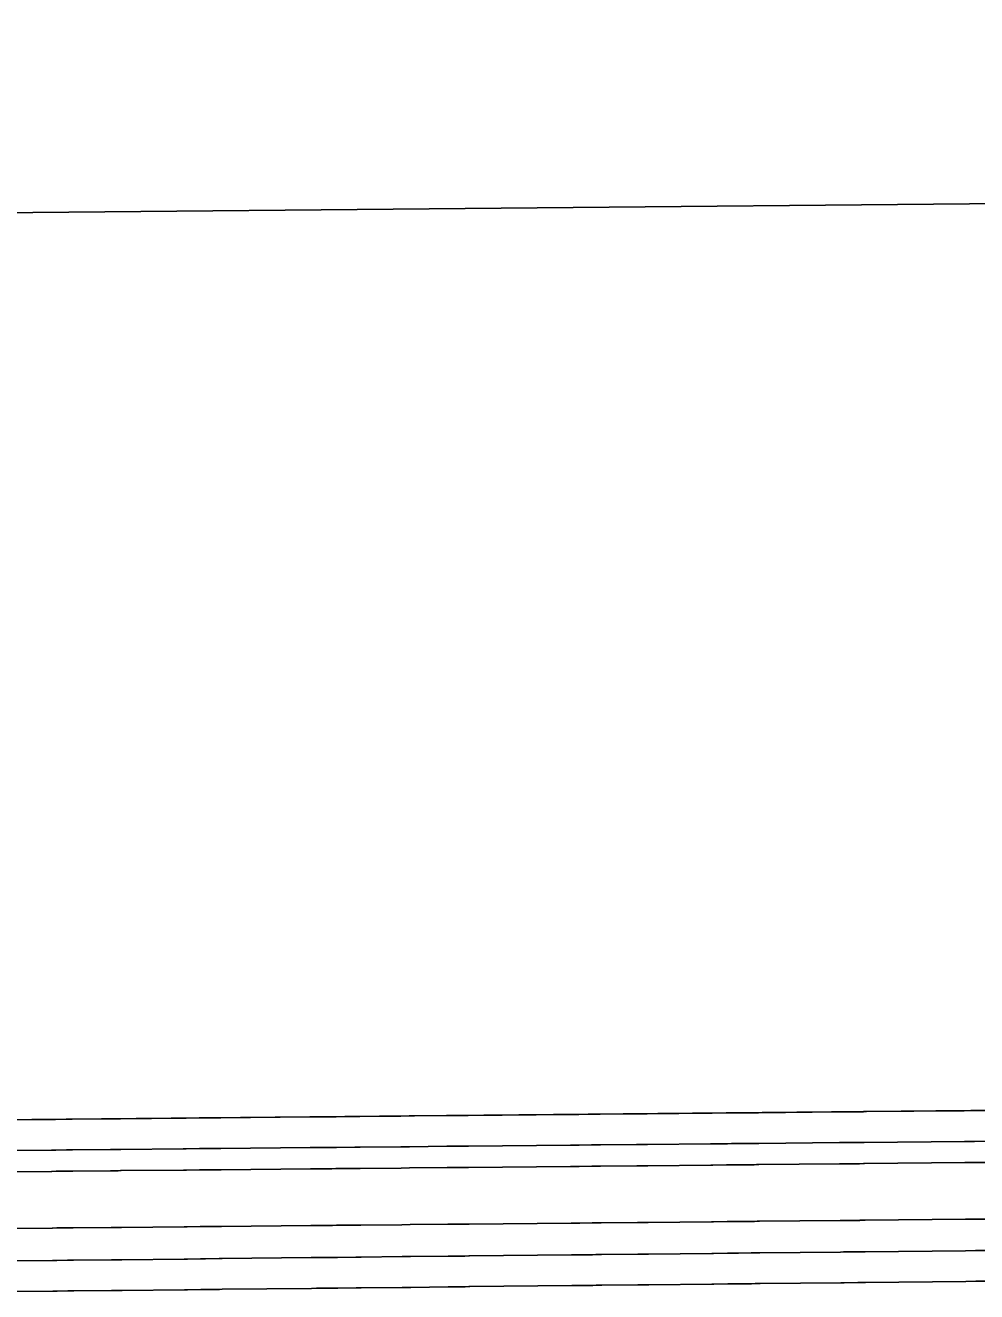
# Model space of a CAD drawing. Extents: x 2145147 to 2158018, y 137519 to 148068.
# Drawn here: x 2146129.16 to 2146141.74, y 142987.57 to 143004.33 of the extents above; entities that cross this region are included whole.
import ezdxf

# ---------------------------------------------------------------- set-up
doc = ezdxf.new("R2010")
doc.units = 0
doc.layers.add('PR_Phasing_Pavement_6', color=7, linetype='Continuous')

msp = doc.modelspace()

# ---------------------------------------------------------------- linework, layer by layer
at = {"layer": 'PR_Phasing_Pavement_6'}
for p, q in [((2146390.613, 143004.327), (2146054.289, 143001.139)), ((2146218.57, 142990.696), (2146054.403, 142989.139))]:
    msp.add_line(p, q, dxfattribs=at)
for points in [[(2146128.85, 142989.844), (2146129.501, 142989.851), (2146129.505, 142989.851), (2146129.561, 142989.851), (2146129.702, 142989.853), (2146129.717, 142989.853), (2146129.72, 142989.853), (2146129.751, 142989.853), (2146129.757, 142989.853), (2146129.775, 142989.853), (2146129.779, 142989.853), (2146129.781, 142989.853), (2146130.281, 142989.858), (2146130.38, 142989.859), (2146130.413, 142989.859), (2146130.419, 142989.859), (2146131.245, 142989.867), (2146131.249, 142989.867), (2146131.286, 142989.868), (2146131.459, 142989.869), (2146131.464, 142989.869), (2146131.465, 142989.869), (2146131.517, 142989.87), (2146131.527, 142989.87), (2146131.707, 142989.872), (2146131.744, 142989.872), (2146132.924, 142989.883), (2146132.989, 142989.884), (2146132.993, 142989.884), (2146133.163, 142989.885), (2146133.202, 142989.886), (2146133.21, 142989.886), (2146133.261, 142989.886), (2146133.272, 142989.886), (2146133.514, 142989.889), (2146133.563, 142989.889), (2146133.58, 142989.889), (2146133.583, 142989.889), (2146134.125, 142989.894), (2146134.236, 142989.896), (2146134.733, 142989.9), (2146134.737, 142989.9), (2146134.806, 142989.901), (2146134.924, 142989.902), (2146134.949, 142989.902), (2146134.955, 142989.902), (2146135.007, 142989.903), (2146135.018, 142989.903), (2146136.366, 142989.916), (2146136.477, 142989.917), (2146136.481, 142989.917), (2146136.645, 142989.918), (2146136.69, 142989.919), (2146136.7, 142989.919), (2146136.736, 142989.919), (2146136.743, 142989.919), (2146136.759, 142989.919), (2146136.763, 142989.919), (2146137.242, 142989.924), (2146137.343, 142989.925), (2146137.379, 142989.925), (2146137.387, 142989.925), (2146138.221, 142989.933), (2146138.225, 142989.933), (2146138.247, 142989.934), (2146138.429, 142989.935), (2146138.442, 142989.935), (2146138.444, 142989.935), (2146138.497, 142989.936), (2146138.508, 142989.936), (2146138.57, 142989.937), (2146138.574, 142989.937), (2146138.743, 142989.938), (2146138.794, 142989.939), (2146138.826, 142989.939), (2146138.833, 142989.939), (2146138.853, 142989.939), (2146138.858, 142989.939), (2146139.924, 142989.949), (2146139.966, 142989.95), (2146139.969, 142989.95), (2146140.152, 142989.952), (2146140.183, 142989.952), (2146140.189, 142989.952), (2146140.242, 142989.952), (2146140.253, 142989.953), (2146141.58, 142989.965), (2146141.71, 142989.966), (2146141.714, 142989.966), (2146141.868, 142989.968)], [(2146128.854, 142989.438), (2146129.505, 142989.444), (2146129.509, 142989.444), (2146129.565, 142989.445), (2146129.706, 142989.446), (2146129.721, 142989.446), (2146129.724, 142989.446), (2146129.755, 142989.447), (2146129.761, 142989.447), (2146129.779, 142989.447), (2146129.783, 142989.447), (2146129.785, 142989.447), (2146130.285, 142989.452), (2146130.384, 142989.453), (2146130.417, 142989.453), (2146130.423, 142989.453), (2146131.249, 142989.461), (2146131.253, 142989.461), (2146131.289, 142989.461), (2146131.463, 142989.463), (2146131.468, 142989.463), (2146131.469, 142989.463), (2146131.52, 142989.464), (2146131.531, 142989.464), (2146131.711, 142989.465), (2146131.748, 142989.466), (2146132.928, 142989.477), (2146132.993, 142989.477), (2146132.997, 142989.478), (2146133.167, 142989.479), (2146133.206, 142989.479), (2146133.214, 142989.48), (2146133.265, 142989.48), (2146133.276, 142989.48), (2146133.517, 142989.482), (2146133.567, 142989.483), (2146133.583, 142989.483), (2146133.587, 142989.483), (2146134.129, 142989.488), (2146134.24, 142989.489), (2146134.737, 142989.494), (2146134.741, 142989.494), (2146134.81, 142989.495), (2146134.928, 142989.496), (2146134.953, 142989.496), (2146134.958, 142989.496), (2146135.011, 142989.497), (2146135.022, 142989.497), (2146136.37, 142989.509), (2146136.481, 142989.511), (2146136.485, 142989.511), (2146136.649, 142989.512), (2146136.694, 142989.513), (2146136.703, 142989.513), (2146136.74, 142989.513), (2146136.747, 142989.513), (2146136.763, 142989.513), (2146136.766, 142989.513), (2146137.246, 142989.518), (2146137.347, 142989.519), (2146137.383, 142989.519), (2146137.391, 142989.519), (2146138.225, 142989.527), (2146138.229, 142989.527), (2146138.251, 142989.527), (2146138.433, 142989.529), (2146138.446, 142989.529), (2146138.448, 142989.529), (2146138.501, 142989.53), (2146138.512, 142989.53), (2146138.574, 142989.53), (2146138.578, 142989.53), (2146138.747, 142989.532), (2146138.797, 142989.532), (2146138.83, 142989.533), (2146138.836, 142989.533), (2146138.857, 142989.533), (2146138.861, 142989.533), (2146139.928, 142989.543), (2146139.969, 142989.544), (2146139.973, 142989.544), (2146140.156, 142989.545), (2146140.187, 142989.546), (2146140.193, 142989.546), (2146140.246, 142989.546), (2146140.257, 142989.546), (2146141.584, 142989.559), (2146141.714, 142989.56), (2146141.717, 142989.56), (2146141.872, 142989.562)], [(2146128.856, 142989.157), (2146129.507, 142989.163), (2146129.511, 142989.163), (2146129.568, 142989.164), (2146129.709, 142989.165), (2146129.724, 142989.165), (2146129.727, 142989.165), (2146129.758, 142989.166), (2146129.764, 142989.166), (2146129.782, 142989.166), (2146129.786, 142989.166), (2146129.787, 142989.166), (2146129.788, 142989.166), (2146130.287, 142989.171), (2146130.387, 142989.171), (2146130.419, 142989.172), (2146130.426, 142989.172), (2146131.252, 142989.18), (2146131.255, 142989.18), (2146131.292, 142989.18), (2146131.465, 142989.182), (2146131.47, 142989.182), (2146131.471, 142989.182), (2146131.523, 142989.182), (2146131.534, 142989.182), (2146131.714, 142989.184), (2146131.75, 142989.184), (2146132.931, 142989.196), (2146132.996, 142989.196), (2146133, 142989.196), (2146133.169, 142989.198), (2146133.208, 142989.198), (2146133.216, 142989.198), (2146133.268, 142989.199), (2146133.278, 142989.199), (2146133.52, 142989.201), (2146133.57, 142989.202), (2146133.586, 142989.202), (2146133.589, 142989.202), (2146134.131, 142989.207), (2146134.243, 142989.208), (2146134.74, 142989.213), (2146134.744, 142989.213), (2146134.813, 142989.213), (2146134.93, 142989.215), (2146134.956, 142989.215), (2146134.961, 142989.215), (2146135.013, 142989.215), (2146135.024, 142989.215), (2146136.372, 142989.228), (2146136.484, 142989.229), (2146136.488, 142989.229), (2146136.652, 142989.231), (2146136.697, 142989.231), (2146136.706, 142989.231), (2146136.742, 142989.232), (2146136.75, 142989.232), (2146136.766, 142989.232), (2146136.769, 142989.232), (2146137.248, 142989.237), (2146137.349, 142989.238), (2146137.386, 142989.238), (2146137.393, 142989.238), (2146138.228, 142989.246), (2146138.232, 142989.246), (2146138.254, 142989.246), (2146138.436, 142989.248), (2146138.448, 142989.248), (2146138.451, 142989.248), (2146138.504, 142989.248), (2146138.515, 142989.249), (2146138.577, 142989.249), (2146138.581, 142989.249), (2146138.75, 142989.251), (2146138.8, 142989.251), (2146138.832, 142989.252), (2146138.839, 142989.252), (2146138.86, 142989.252), (2146138.864, 142989.252), (2146139.93, 142989.262), (2146139.972, 142989.262), (2146139.976, 142989.262), (2146140.159, 142989.264), (2146140.189, 142989.264), (2146140.196, 142989.264), (2146140.248, 142989.265), (2146140.26, 142989.265), (2146141.587, 142989.278), (2146141.716, 142989.279), (2146141.72, 142989.279), (2146141.875, 142989.28)], [(2146128.863, 142988.407), (2146129.515, 142988.413), (2146129.518, 142988.413), (2146129.575, 142988.414), (2146129.716, 142988.415), (2146129.731, 142988.415), (2146129.734, 142988.415), (2146129.765, 142988.416), (2146129.771, 142988.416), (2146129.789, 142988.416), (2146129.793, 142988.416), (2146129.794, 142988.416), (2146129.795, 142988.416), (2146130.295, 142988.421), (2146130.394, 142988.422), (2146130.427, 142988.422), (2146130.433, 142988.422), (2146131.259, 142988.43)], [(2146131.259, 142988.43), (2146131.263, 142988.43)], [(2146131.263, 142988.43), (2146131.299, 142988.43), (2146131.473, 142988.432), (2146131.478, 142988.432), (2146131.479, 142988.432), (2146131.53, 142988.432), (2146131.541, 142988.432), (2146131.721, 142988.434), (2146131.757, 142988.434), (2146132.938, 142988.446), (2146133.003, 142988.446), (2146133.007, 142988.446), (2146133.176, 142988.448), (2146133.215, 142988.448), (2146133.223, 142988.448), (2146133.275, 142988.449), (2146133.285, 142988.449), (2146133.527, 142988.451), (2146133.577, 142988.452), (2146133.593, 142988.452), (2146133.597, 142988.452), (2146134.139, 142988.457), (2146134.25, 142988.458), (2146134.747, 142988.463), (2146134.751, 142988.463), (2146134.82, 142988.463), (2146134.937, 142988.465), (2146134.963, 142988.465), (2146134.968, 142988.465), (2146135.021, 142988.465), (2146135.031, 142988.465), (2146136.38, 142988.478), (2146136.491, 142988.479), (2146136.495, 142988.479), (2146136.659, 142988.481), (2146136.704, 142988.481), (2146136.713, 142988.481), (2146136.749, 142988.482), (2146136.757, 142988.482), (2146136.773, 142988.482), (2146136.776, 142988.482), (2146137.256, 142988.487), (2146137.356, 142988.488), (2146137.393, 142988.488), (2146137.4, 142988.488), (2146138.235, 142988.496), (2146138.239, 142988.496), (2146138.261, 142988.496), (2146138.443, 142988.498), (2146138.455, 142988.498), (2146138.458, 142988.498), (2146138.511, 142988.498), (2146138.522, 142988.499), (2146138.584, 142988.499), (2146138.588, 142988.499), (2146138.757, 142988.501), (2146138.807, 142988.501), (2146138.839, 142988.502), (2146138.846, 142988.502), (2146138.867, 142988.502), (2146138.871, 142988.502), (2146139.938, 142988.512), (2146139.979, 142988.512), (2146139.983, 142988.512), (2146140.166, 142988.514), (2146140.196, 142988.514), (2146140.203, 142988.515), (2146140.255, 142988.515), (2146140.267, 142988.515), (2146141.594, 142988.528), (2146141.723, 142988.529), (2146141.727, 142988.529), (2146141.882, 142988.53)], [(2146128.867, 142987.977), (2146129.519, 142987.984), (2146129.522, 142987.984), (2146129.579, 142987.985), (2146129.72, 142987.986), (2146129.735, 142987.986), (2146129.738, 142987.986), (2146129.769, 142987.987), (2146129.775, 142987.987), (2146129.793, 142987.987), (2146129.797, 142987.987), (2146129.798, 142987.987), (2146129.799, 142987.987), (2146130.299, 142987.992), (2146130.398, 142987.994), (2146130.431, 142987.994), (2146130.437, 142987.994), (2146131.263, 142988.003), (2146131.267, 142988.003), (2146131.303, 142988.003), (2146131.477, 142988.005), (2146131.482, 142988.005), (2146131.483, 142988.005), (2146131.534, 142988.006), (2146131.545, 142988.006), (2146131.725, 142988.008), (2146131.762, 142988.008), (2146132.942, 142988.021), (2146133.007, 142988.021), (2146133.011, 142988.021), (2146133.18, 142988.023), (2146133.22, 142988.024), (2146133.228, 142988.024), (2146133.279, 142988.024), (2146133.289, 142988.024), (2146133.531, 142988.027), (2146133.581, 142988.028), (2146133.597, 142988.028), (2146133.601, 142988.028), (2146134.143, 142988.034), (2146134.254, 142988.035), (2146134.751, 142988.04), (2146134.755, 142988.04), (2146134.824, 142988.041), (2146134.941, 142988.042), (2146134.967, 142988.042), (2146134.972, 142988.042), (2146135.025, 142988.043), (2146135.035, 142988.043), (2146136.384, 142988.057), (2146136.495, 142988.059), (2146136.499, 142988.059), (2146136.663, 142988.06), (2146136.708, 142988.061), (2146136.717, 142988.061), (2146136.753, 142988.061), (2146136.761, 142988.061), (2146136.777, 142988.062), (2146136.78, 142988.062), (2146137.26, 142988.067), (2146137.36, 142988.068), (2146137.397, 142988.068), (2146137.404, 142988.068), (2146138.239, 142988.077), (2146138.243, 142988.077), (2146138.265, 142988.077), (2146138.447, 142988.079), (2146138.459, 142988.079), (2146138.462, 142988.079), (2146138.515, 142988.08), (2146138.526, 142988.08), (2146138.588, 142988.081), (2146138.592, 142988.081), (2146138.761, 142988.083), (2146138.811, 142988.083), (2146138.843, 142988.084), (2146138.85, 142988.084), (2146138.871, 142988.084), (2146138.875, 142988.084), (2146139.941, 142988.095), (2146139.983, 142988.096), (2146139.987, 142988.096), (2146140.17, 142988.098), (2146140.2, 142988.098), (2146140.207, 142988.098), (2146140.259, 142988.099), (2146140.271, 142988.099), (2146141.598, 142988.113), (2146141.727, 142988.114), (2146141.731, 142988.114), (2146141.886, 142988.116)], [(2146128.871, 142987.571), (2146129.522, 142987.578), (2146129.526, 142987.578), (2146129.583, 142987.578), (2146129.724, 142987.58), (2146129.739, 142987.58), (2146129.742, 142987.58), (2146129.773, 142987.581), (2146129.779, 142987.581), (2146129.797, 142987.581), (2146129.801, 142987.581), (2146129.802, 142987.581), (2146129.803, 142987.581), (2146130.302, 142987.586), (2146130.402, 142987.587), (2146130.434, 142987.588), (2146130.441, 142987.588), (2146131.267, 142987.596), (2146131.27, 142987.597), (2146131.307, 142987.597), (2146131.48, 142987.599), (2146131.485, 142987.599), (2146131.486, 142987.599), (2146131.538, 142987.599), (2146131.549, 142987.599), (2146131.729, 142987.601), (2146131.765, 142987.602), (2146132.946, 142987.614), (2146133.011, 142987.615), (2146133.015, 142987.615), (2146133.184, 142987.617), (2146133.223, 142987.617), (2146133.231, 142987.617), (2146133.283, 142987.618), (2146133.293, 142987.618), (2146133.535, 142987.621), (2146133.584, 142987.621), (2146133.601, 142987.621), (2146133.604, 142987.621), (2146134.146, 142987.627), (2146134.258, 142987.628), (2146134.755, 142987.634), (2146134.759, 142987.634), (2146134.828, 142987.635), (2146134.945, 142987.636), (2146134.971, 142987.636), (2146134.976, 142987.636), (2146135.028, 142987.637), (2146135.039, 142987.637), (2146136.387, 142987.651), (2146136.499, 142987.652), (2146136.503, 142987.652), (2146136.667, 142987.654), (2146136.712, 142987.655), (2146136.721, 142987.655), (2146136.757, 142987.655), (2146136.765, 142987.655), (2146136.781, 142987.655), (2146136.784, 142987.655), (2146137.263, 142987.66), (2146137.364, 142987.662), (2146137.401, 142987.662), (2146137.408, 142987.662), (2146138.243, 142987.671), (2146138.247, 142987.671), (2146138.269, 142987.671), (2146138.451, 142987.673), (2146138.463, 142987.673), (2146138.466, 142987.673), (2146138.519, 142987.674), (2146138.53, 142987.674), (2146138.592, 142987.675), (2146138.596, 142987.675), (2146138.765, 142987.676), (2146138.815, 142987.677), (2146138.847, 142987.677), (2146138.854, 142987.677), (2146138.875, 142987.678), (2146138.879, 142987.678), (2146139.945, 142987.689), (2146139.987, 142987.689), (2146139.991, 142987.689), (2146140.174, 142987.691), (2146140.204, 142987.692), (2146140.211, 142987.692), (2146140.263, 142987.692), (2146140.275, 142987.692), (2146141.602, 142987.706), (2146141.731, 142987.708), (2146141.735, 142987.708), (2146141.889, 142987.71)]]:
    msp.add_lwpolyline(points, dxfattribs=at)

doc.saveas('drawing.dxf')
